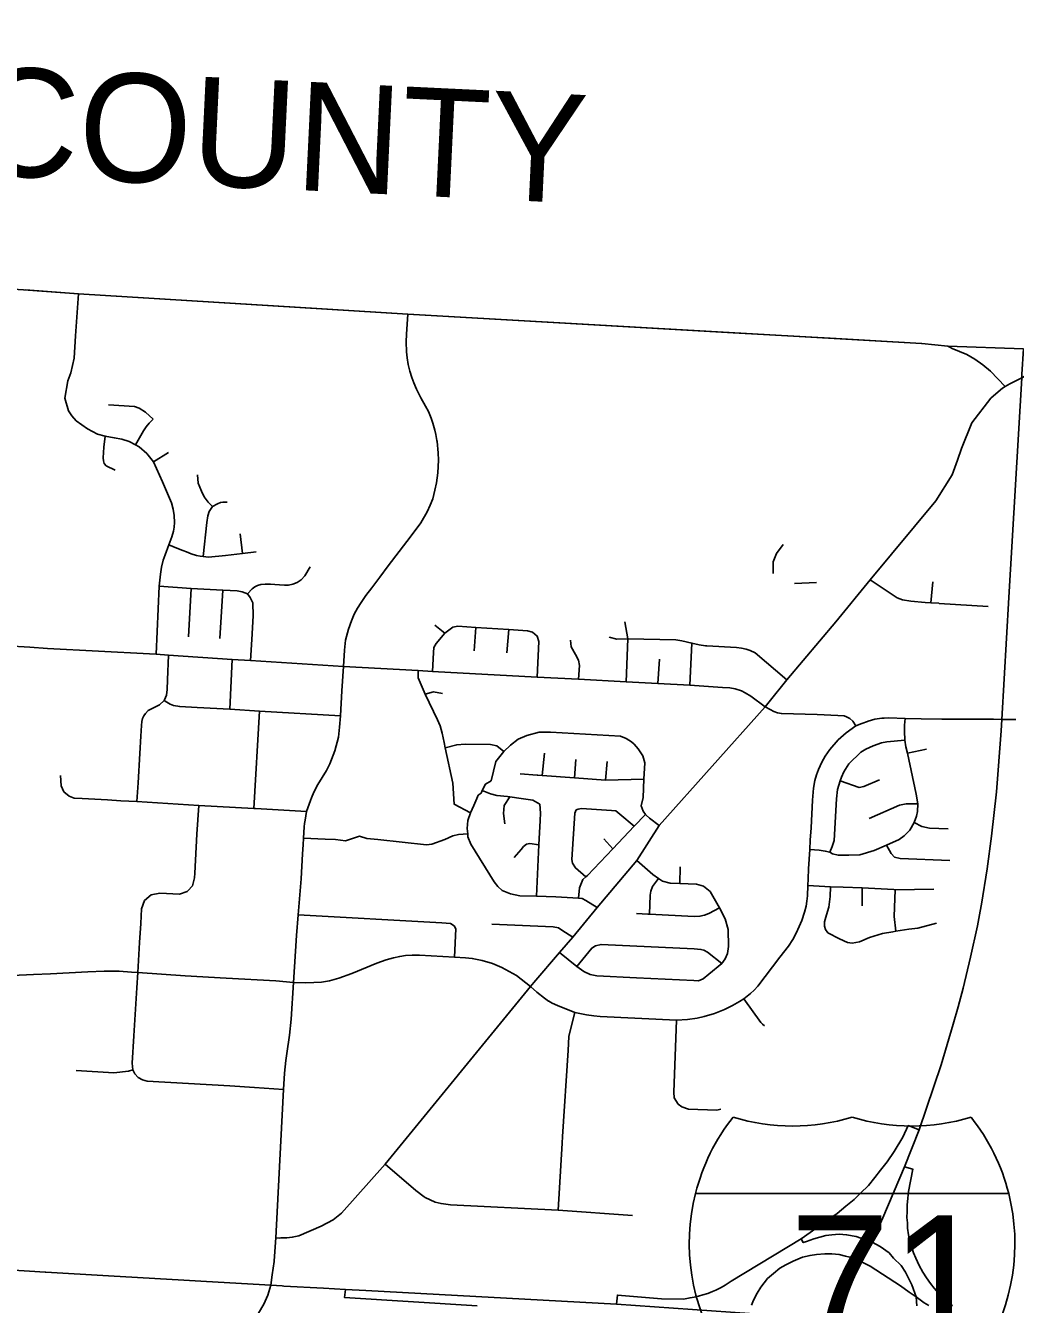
# Model space of a CAD drawing. Extents: x 1755200 to 1902939, y 644115 to 788070.
# Drawn here: x 1827460 to 1836578, y 769156 to 780932 of the extents above; entities that cross this region are included whole.
import ezdxf

# ---------------------------------------------------------------- set-up
doc = ezdxf.new("R2010")
doc.units = 0
for name, color, linetype in [('GM_X_Adjacent_County_Text', 7, 'Continuous'), ('GM_X_City_Street', 7, 'Continuous'), ('GM_X_County', 7, 'Continuous'), ('GM_X_County_Road', 7, 'Continuous'), ('GM_X_Interchange_Ramps', 7, 'Continuous'), ('GM_X_Interstate_Route', 7, 'Continuous'), ('GM_X_Interstate_Shield', 7, 'Continuous')]:
    doc.layers.add(name, color=color, linetype=linetype)

msp = doc.modelspace()

# ---------------------------------------------------------------- linework, layer by layer
at = {"layer": 'GM_X_City_Street'}
for points in [[(1827460, 778499), (1827947, 778461), (1830193, 778323)], [(1828663, 775145), (1828691, 775771), (1828702, 775879), (1828713, 775945), (1828728, 776008), (1828745, 776058), (1828779, 776152), (1828806, 776224), (1828822, 776277), (1828828, 776314), (1828831, 776356), (1828830, 776420), (1828821, 776480), (1828804, 776536), (1828721, 776732), (1828639, 776915), (1828576, 776992), (1828505, 777054), (1828472, 777073), (1828413, 777102), (1828346, 777125), (1828277, 777137), (1828192, 777150), (1828123, 777169), (1828031, 777220), (1827927, 777294), (1827886, 777337), (1827855, 777386), (1827821, 777501), (1827849, 777662), (1827877, 777735), (1827908, 777871), (1827920, 778074), (1827947, 778461)], [(1830193, 778323), (1830981, 778275), (1833979, 778104)], [(1831249, 777112), (1831239, 777166), (1831231, 777207), (1831211, 777272), (1831197, 777316), (1831171, 777378), (1831145, 777426), (1831101, 777505), (1831061, 777583), (1831035, 777641), (1831018, 777693), (1831000, 777750), (1830983, 777812), (1830974, 777873), (1830969, 777928), (1830966, 778019), (1830968, 778091), (1830981, 778275)], [(1833979, 778104), (1834925, 778050)], [(1834925, 778050), (1835240, 778032)], [(1834310, 774706), (1834473, 774909), (1834923, 775441), (1835241, 775829), (1835846, 776555), (1835996, 776796), (1836045, 776931), (1836080, 777037), (1836175, 777274), (1836350, 777500), (1836418, 777561), (1836459, 777592), (1836482, 777608), (1836525, 777633), (1836582, 777661), (1836636, 777689), (1836698, 777721), (1836741, 777744), (1836879, 777837), (1836977, 777910), (1837011, 777935)], [(1835240, 778032), (1835714, 778005)], [(1835714, 778005), (1835717, 778005), (1835956, 777979), (1835973, 777970)], [(1835973, 777970), (1835996, 777958), (1836131, 777902), (1836204, 777860), (1836278, 777809), (1836348, 777750), (1836482, 777608)], [(1828224, 777439), (1828462, 777424), (1828505, 777409), (1828566, 777372), (1828635, 777308)], [(1828472, 777073), (1828546, 777201), (1828571, 777237), (1828598, 777270), (1828635, 777308)], [(1828284, 776838), (1828203, 776878), (1828184, 776900), (1828177, 776924), (1828176, 776953), (1828182, 777051), (1828192, 777150)], [(1829972, 772744), (1829998, 773075), (1830011, 773305), (1830016, 773388), (1830021, 773450), (1830026, 773555), (1830030, 773585), (1830034, 773616), (1830049, 773694), (1830084, 773796), (1830094, 773822), (1830114, 773872), (1830152, 773944), (1830192, 774009), (1830232, 774072), (1830264, 774135), (1830310, 774253), (1830341, 774380), (1830352, 774473), (1830361, 774576), (1830374, 774806), (1830387, 775031), (1830397, 775181), (1830408, 775273), (1830433, 775375), (1830461, 775451), (1830488, 775512), (1830517, 775567), (1830551, 775620), (1830594, 775683), (1830649, 775756), (1830724, 775854), (1830800, 775957), (1830902, 776089), (1831013, 776232), (1831100, 776352), (1831159, 776454), (1831186, 776516), (1831210, 776575), (1831230, 776654), (1831245, 776723), (1831252, 776769), (1831256, 776815), (1831259, 776872), (1831262, 776931), (1831260, 776999), (1831251, 777101), (1831249, 777112)], [(1828639, 776915), (1828777, 777001)], [(1829182, 776504), (1829142, 776542), (1829104, 776592), (1829079, 776646), (1829051, 776720), (1829044, 776796)], [(1829097, 776042), (1829130, 776356), (1829140, 776417), (1829151, 776458), (1829182, 776504), (1829228, 776529), (1829254, 776540), (1829280, 776545), (1829317, 776545)], [(1829458, 776072), (1829436, 776251)], [(1828779, 776152), (1828852, 776120), (1828907, 776097), (1828941, 776085), (1828985, 776067), (1829033, 776053), (1829069, 776047)], [(1829069, 776047), (1829097, 776042), (1829144, 776038), (1829301, 776053), (1829458, 776072), (1829583, 776087)], [(1834347, 775886), (1834347, 775994), (1834377, 776070), (1834439, 776155)], [(1829503, 775698), (1829546, 775744), (1829573, 775764), (1829597, 775776), (1829626, 775784), (1829667, 775789), (1829717, 775787), (1829756, 775784), (1829799, 775782), (1829845, 775780), (1829882, 775780), (1829921, 775788), (1829962, 775803), (1830000, 775829), (1830031, 775864), (1830080, 775949)], [(1835241, 775829), (1835453, 775686), (1835488, 775664), (1835539, 775644), (1835613, 775633), (1835745, 775619), (1835798, 775616), (1835871, 775612)], [(1835798, 775616), (1835816, 775811)], [(1828691, 775771), (1828986, 775750), (1829278, 775732), (1829346, 775729), (1829409, 775726), (1829455, 775719), (1829503, 775698)], [(1828962, 775303), (1828986, 775750)], [(1829248, 775287), (1829278, 775732)], [(1829543, 775280), (1829555, 775496), (1829552, 775617), (1829529, 775665), (1829503, 775698)], [(1834544, 775796), (1834744, 775803)], [(1835871, 775612), (1835875, 775611), (1836327, 775583)], [(1831207, 774985), (1831218, 775159), (1831222, 775206), (1831243, 775242), (1831322, 775337)], [(1831322, 775337), (1831229, 775411)], [(1831322, 775337), (1831397, 775391), (1831443, 775401), (1831608, 775389), (1831911, 775372), (1831997, 775366), (1832084, 775360), (1832130, 775347), (1832171, 775311), (1832189, 775261), (1832172, 774932)], [(1831592, 775174), (1831608, 775389)], [(1831893, 775155), (1831911, 775372)], [(1832991, 774890), (1833007, 775284), (1832979, 775442)], [(1829531, 775087), (1829543, 775278), (1829543, 775280)], [(1832553, 774913), (1832561, 775039), (1832554, 775088), (1832525, 775141), (1832487, 775210), (1832478, 775273)], [(1832836, 775299), (1832906, 775283), (1833007, 775284)], [(1833007, 775284), (1833450, 775275), (1833504, 775268), (1833598, 775246), (1833666, 775229), (1833722, 775221), (1833734, 775220)], [(1833579, 774858), (1833598, 775246)], [(1833734, 775220), (1834009, 775204), (1834054, 775200), (1834098, 775190), (1834134, 775177), (1834179, 775155), (1834473, 774909)], [(1827498, 775207), (1827662, 775197), (1828600, 775146), (1828663, 775145), (1828778, 775136), (1829364, 775096), (1829531, 775087), (1830387, 775031), (1831077, 774994), (1831207, 774985), (1832172, 774932), (1832553, 774913), (1832991, 774890), (1833285, 774873), (1833579, 774858), (1833879, 774836), (1833947, 774835), (1833997, 774825), (1834053, 774805), (1834088, 774789), (1834140, 774757), (1834272, 774660), (1834319, 774634)], [(1828740, 774723), (1828757, 774767), (1828765, 774820), (1828768, 774907), (1828778, 775136)], [(1833285, 774873), (1833299, 775099)], [(1829340, 774637), (1829364, 775096)], [(1831132, 774797), (1831076, 774925), (1831077, 774994)], [(1831559, 773682), (1831409, 773762), (1831395, 773957), (1831326, 774281), (1831316, 774331), (1831297, 774416), (1831278, 774484), (1831255, 774540), (1831141, 774776), (1831132, 774797)], [(1831141, 774776), (1831217, 774797), (1831301, 774783)], [(1828485, 773786), (1828496, 773959), (1828512, 774229), (1828523, 774389), (1828527, 774487), (1828531, 774523), (1828538, 774551), (1828550, 774577), (1828564, 774599), (1828590, 774625), (1828693, 774678), (1828737, 774716), (1828740, 774723)], [(1828737, 774716), (1828761, 774701), (1828793, 774682), (1828822, 774672), (1828880, 774661), (1829040, 774652), (1829340, 774637), (1829616, 774620), (1830361, 774576)], [(1832141, 772119), (1832378, 772396), (1832501, 772537), (1832726, 772810), (1833090, 773243), (1833296, 773565), (1834272, 774660), (1834310, 774706)], [(1834319, 774634), (1834351, 774616), (1834387, 774604), (1834422, 774597), (1834750, 774587), (1834942, 774580), (1835000, 774575), (1835023, 774568), (1835053, 774552), (1835080, 774527), (1835109, 774483), (1835164, 774505), (1835214, 774524)], [(1829564, 773723), (1829616, 774620)], [(1834683, 773345), (1834771, 773340), (1834826, 773331), (1834867, 773320), (1834894, 773306), (1834945, 773293), (1835044, 773292), (1835144, 773295), (1835276, 773335), (1835391, 773384), (1835507, 773437), (1835552, 773470), (1835604, 773522), (1835646, 773595), (1835668, 773652), (1835676, 773696), (1835678, 773767), (1835663, 773855), (1835585, 774232), (1835567, 774290), (1835558, 774352), (1835555, 774434), (1835556, 774490), (1835562, 774552)], [(1835214, 774524), (1835222, 774527), (1835283, 774544), (1835346, 774554), (1835369, 774555)], [(1835369, 774555), (1835413, 774557), (1835562, 774552), (1835710, 774548), (1835899, 774546), (1836002, 774546)], [(1836002, 774546), (1836377, 774544), (1836453, 774543), (1836582, 774543)], [(1831559, 773682), (1831590, 773750), (1831616, 773814), (1831630, 773844), (1831655, 773864), (1831667, 773889), (1831697, 773948), (1831750, 773979), (1831792, 774155), (1831865, 774249), (1831926, 774307), (1831996, 774360), (1832078, 774396), (1832191, 774427), (1832294, 774427), (1832941, 774389), (1832993, 774367), (1833040, 774336), (1833065, 774314), (1833103, 774273), (1833147, 774209), (1833165, 774142), (1833154, 773992), (1833149, 773825), (1833130, 773747), (1833149, 773697), (1833169, 773669), (1833176, 773660), (1833208, 773634), (1833296, 773565)], [(1834683, 773345), (1834688, 773432), (1834695, 773545), (1834709, 773798), (1834718, 773909), (1834731, 773981), (1834744, 774032), (1834763, 774081), (1834793, 774148), (1834826, 774205), (1834869, 774267), (1834944, 774354), (1835019, 774419), (1835109, 774483)], [(1831326, 774281), (1831432, 774309), (1831510, 774315), (1831743, 774311), (1831801, 774299), (1831865, 774249)], [(1834867, 773320), (1834889, 773372), (1834907, 773429), (1834930, 773811), (1834940, 773897), (1834962, 773976), (1834975, 774010), (1834997, 774060), (1835044, 774134), (1835153, 774240), (1835201, 774269), (1835266, 774300), (1835344, 774327), (1835393, 774336), (1835558, 774352)], [(1832219, 774027), (1832241, 774231)], [(1832515, 774005), (1832529, 774174)], [(1832801, 773983), (1832817, 774157)], [(1835585, 774232), (1835760, 774270)], [(1832015, 774042), (1832173, 774030), (1832178, 774030)], [(1827812, 773875), (1827789, 773932), (1827781, 774026)], [(1832178, 774030), (1832219, 774027), (1832515, 774005), (1832801, 773983), (1833154, 773992)], [(1834962, 773976), (1835138, 773916), (1835182, 773924), (1835327, 773988)], [(1827812, 773875), (1827861, 773836), (1827907, 773817), (1827980, 773814), (1828215, 773801), (1828337, 773792), (1828485, 773786), (1829055, 773751), (1829564, 773723), (1829577, 773722)], [(1831667, 773889), (1831743, 773857), (1831802, 773842), (1831900, 773832), (1831922, 773829), (1832024, 773815), (1832131, 773799), (1832198, 773763)], [(1831875, 773581), (1831862, 773676), (1831868, 773749), (1831922, 773829)], [(1828955, 772966), (1828997, 773012), (1829016, 773083), (1829018, 773127), (1829039, 773485), (1829055, 773751)], [(1829577, 773722), (1830049, 773694)], [(1832166, 772914), (1832189, 773388), (1832200, 773612), (1832203, 773679), (1832198, 773763)], [(1832622, 773094), (1832526, 773175), (1832498, 773218), (1832492, 773253), (1832519, 773679), (1832532, 773709)], [(1832532, 773709), (1832550, 773717), (1832582, 773722), (1832858, 773705), (1832897, 773700), (1832935, 773671), (1833066, 773560)], [(1835232, 773630), (1835509, 773754), (1835570, 773765), (1835678, 773767)], [(1831559, 773682), (1831535, 773611), (1831529, 773540), (1831533, 773489), (1831535, 773462), (1831561, 773393), (1831775, 773048), (1831809, 773004), (1831849, 772968), (1831927, 772937), (1832012, 772919), (1832166, 772914), (1832344, 772908), (1832552, 772896), (1832587, 772894), (1832622, 772875), (1832726, 772810)], [(1832552, 772896), (1832563, 772992), (1832592, 773070), (1832622, 773094), (1832635, 773105), (1832869, 773352), (1833066, 773560), (1833169, 773669)], [(1835646, 773595), (1835716, 773558), (1835787, 773541), (1835957, 773537)], [(1830021, 773450), (1830219, 773440), (1830314, 773437), (1830407, 773425), (1830537, 773468), (1830602, 773447), (1830706, 773436), (1831154, 773389), (1831202, 773393), (1831322, 773437), (1831396, 773470), (1831448, 773483), (1831533, 773489)], [(1831962, 773271), (1832024, 773344), (1832047, 773373), (1832075, 773394), (1832106, 773400), (1832189, 773388)], [(1832281, 771948), (1832310, 771930), (1832360, 771908), (1832520, 771845), (1832628, 771822), (1832695, 771813), (1832754, 771808), (1833455, 771774), (1833558, 771780), (1833645, 771792), (1833711, 771806), (1833806, 771835), (1833898, 771872), (1833972, 771909), (1834037, 771945), (1834075, 771970), (1834136, 772019), (1834171, 772051), (1834206, 772088), (1834409, 772353), (1834487, 772454), (1834528, 772516), (1834559, 772575), (1834586, 772635), (1834609, 772690), (1834634, 772767), (1834649, 772822), (1834656, 772870), (1834662, 772918), (1834666, 773013), (1834669, 773074), (1834672, 773168), (1834683, 773345)], [(1832869, 773352), (1832786, 773444)], [(1835391, 773384), (1835433, 773308), (1835463, 773276), (1835517, 773263), (1835974, 773245)], [(1833090, 773243), (1833239, 773116), (1833289, 773077), (1833327, 773053), (1833396, 773034), (1833487, 773032), (1833639, 773025), (1833704, 773008), (1833765, 772958), (1833852, 772808), (1833905, 772707), (1833931, 772607), (1833936, 772451), (1833925, 772388), (1833905, 772339), (1833872, 772294)], [(1833487, 773032), (1833490, 773185)], [(1833206, 772750), (1833214, 772924), (1833218, 772961), (1833236, 773003), (1833289, 773077)], [(1834666, 773013), (1834875, 773002), (1834992, 772998), (1835167, 772991), (1835457, 772976)], [(1834875, 773002), (1834871, 772912), (1834859, 772815), (1834838, 772744), (1834820, 772680), (1834818, 772659), (1834819, 772639), (1834828, 772609), (1834851, 772578), (1834956, 772523), (1835032, 772490), (1835074, 772483), (1835141, 772496), (1835235, 772535), (1835354, 772573), (1835450, 772588)], [(1835165, 772827), (1835167, 772991)], [(1835457, 772976), (1835470, 772975), (1835826, 772979)], [(1828485, 772071), (1828494, 772212), (1828510, 772489), (1828522, 772665), (1828529, 772799), (1828555, 772876)], [(1828555, 772876), (1828616, 772929), (1828696, 772943), (1828877, 772933), (1828947, 772958), (1828955, 772966)], [(1835476, 772592), (1835461, 772727), (1835463, 772812), (1835470, 772975)], [(1829766, 769770), (1829810, 770663), (1829835, 771135), (1829844, 771286), (1829856, 771403), (1829866, 771468), (1829892, 771634), (1829907, 771782), (1829929, 772122), (1829954, 772552), (1829972, 772744)], [(1829972, 772744), (1831294, 772669), (1831375, 772663), (1831407, 772641), (1831422, 772616), (1831411, 772355)], [(1833088, 772756), (1833192, 772751)], [(1833192, 772751), (1833206, 772750), (1833618, 772728), (1833671, 772730), (1833714, 772741), (1833755, 772757), (1833852, 772808)], [(1831756, 772658), (1832320, 772633), (1832368, 772624), (1832399, 772601), (1832501, 772537)], [(1835450, 772588), (1835476, 772592), (1835596, 772612), (1835679, 772620), (1835852, 772666)], [(1832378, 772396), (1832538, 772269), (1832601, 772223), (1832661, 772193), (1832723, 772182), (1833087, 772164), (1833616, 772138), (1833659, 772136), (1833701, 772155), (1833754, 772197), (1833872, 772294)], [(1832538, 772269), (1832675, 772438), (1832709, 772459), (1832761, 772471), (1833619, 772429), (1833680, 772425), (1833708, 772418), (1833742, 772401), (1833872, 772294)], [(1829929, 772122), (1830034, 772117), (1830114, 772119), (1830186, 772125), (1830261, 772136), (1830347, 772159), (1830465, 772203), (1830695, 772299), (1830780, 772330), (1830849, 772348), (1830906, 772360), (1830961, 772368), (1831021, 772371), (1831090, 772372), (1831411, 772355), (1831513, 772348), (1831575, 772342), (1831667, 772324), (1831761, 772294), (1831846, 772259), (1831983, 772186), (1832110, 772083), (1832170, 772032), (1832241, 771976), (1832278, 771950), (1832281, 771948)], [(1826525, 772125), (1826714, 772151), (1826836, 772161), (1827059, 772170), (1827337, 772184), (1827532, 772195), (1827691, 772201), (1828033, 772218), (1828183, 772224), (1828323, 772224), (1828435, 772215), (1828494, 772212), (1828931, 772182), (1829307, 772160), (1829765, 772135), (1829929, 772122)], [(1828449, 771316), (1828442, 771379), (1828458, 771630), (1828485, 772071)], [(1829811, 769768), (1829824, 769768), (1829867, 769769), (1829916, 769774), (1829978, 769789), (1830183, 769877), (1830292, 769936), (1830371, 769997), (1830771, 770447), (1832110, 772083), (1832141, 772119)], [(1834267, 771722), (1834249, 771738), (1834234, 771753), (1834075, 771970)], [(1832407, 770702), (1832458, 771495), (1832465, 771622), (1832479, 771688), (1832520, 771845)], [(1833455, 771774), (1833432, 771110), (1833435, 771058), (1833470, 771001), (1833506, 770975), (1833567, 770955), (1833828, 770945), (1833865, 770955)], [(1827927, 771311), (1828273, 771290), (1828408, 771305), (1828449, 771316)], [(1828449, 771316), (1828467, 771278), (1828496, 771246), (1828536, 771223), (1828581, 771212), (1829341, 771168), (1829570, 771153)], [(1829570, 771153), (1829659, 771148), (1829835, 771135)], [(1832367, 770023), (1832403, 770641), (1832407, 770702)], [(1830771, 770447), (1831055, 770205), (1831133, 770147)], [(1831133, 770147), (1831141, 770142), (1831187, 770118), (1831234, 770097), (1831288, 770084), (1831374, 770074), (1832367, 770023), (1833050, 769976)], [(1829749, 769551), (1829750, 769559), (1829766, 769770), (1829798, 769767), (1829811, 769768)], [(1829489, 768934), (1829505, 768952), (1829549, 769005), (1829572, 769040), (1829605, 769076), (1829655, 769158), (1829690, 769241), (1829718, 769334), (1829731, 769430), (1829749, 769551)]]:
    msp.add_lwpolyline(points, dxfattribs=at)
at = {"layer": 'GM_X_County'}
msp.add_lwpolyline([(1818187, 778957), (1823936, 778682), (1823966, 778677), (1824141, 778666), (1825025, 778622), (1825481, 778599), (1825506, 778597), (1825736, 778586), (1825825, 778586), (1826422, 778555), (1827092, 778520), (1827440, 778500), (1827947, 778461), (1830981, 778275), (1835717, 778005), (1835956, 777979), (1836651, 777955)], dxfattribs=at)
at = {"layer": 'GM_X_County_Road'}
msp.add_lwpolyline([(1827023, 775235), (1827076, 775232), (1827287, 775220), (1827498, 775207)], dxfattribs=at)
at = {"layer": 'GM_X_Interchange_Ramps'}
for points in [[(1835691, 770763), (1835591, 770803), (1835541, 770695), (1835462, 770563), (1835397, 770468), (1835336, 770391), (1835284, 770325), (1835223, 770252), (1835152, 770182), (1835092, 770123), (1835016, 770060), (1834937, 769994), (1834792, 769892), (1834603, 769759), (1833958, 769370), (1833904, 769334), (1833867, 769313), (1833818, 769288), (1833788, 769275), (1833744, 769258), (1833699, 769243), (1833658, 769232), (1833619, 769224), (1833581, 769218), (1833519, 769205), (1833318, 769209), (1832912, 769242), (1832904, 769158)], [(1835998, 769143), (1835958, 769176), (1835908, 769221), (1835872, 769258), (1835829, 769306), (1835794, 769349), (1835758, 769400), (1835724, 769454), (1835692, 769513), (1835659, 769582), (1835639, 769631), (1835620, 769686), (1835603, 769749), (1835592, 769796), (1835585, 769857), (1835583, 769907), (1835577, 769958), (1835580, 770013), (1835580, 770071), (1835586, 770136), (1835594, 770197), (1835633, 770401), (1835556, 770424)], [(1835671, 769142), (1835662, 769225), (1835622, 769337), (1835564, 769453), (1835526, 769514), (1835456, 769583), (1835414, 769630), (1835331, 769688), (1835259, 769728), (1835188, 769755), (1835110, 769782), (1835022, 769798), (1834953, 769802), (1834886, 769798), (1834830, 769791), (1834720, 769759), (1834654, 769737), (1834624, 769725), (1834603, 769759)], [(1835780, 769145), (1835736, 769171), (1835662, 769225), (1835600, 769268), (1835518, 769327), (1835239, 769507), (1835161, 769548), (1835109, 769569), (1835051, 769592), (1835012, 769601), (1834955, 769615), (1834887, 769622), (1834821, 769622), (1834745, 769617), (1834687, 769608), (1834615, 769591), (1834529, 769555), (1834463, 769522), (1834408, 769489), (1834348, 769441), (1834294, 769394), (1834232, 769316), (1834199, 769261), (1834165, 769195), (1834147, 769150)], [(1830406, 769294), (1830399, 769219), (1831620, 769143)]]:
    msp.add_lwpolyline(points, dxfattribs=at)
at = {"layer": 'GM_X_Interstate_Route'}
for points in [[(1836445, 774439), (1836453, 774543), (1836516, 775666), (1836636, 777689), (1836638, 777722), (1836651, 777955)], [(1836253, 772777), (1836264, 772842), (1836317, 773167), (1836357, 773469), (1836403, 773875), (1836445, 774439)], [(1835691, 770763), (1835895, 771361), (1836005, 771736), (1836050, 771897), (1836097, 772067), (1836163, 772354), (1836229, 772641), (1836253, 772777)], [(1834891, 769029), (1834952, 769144), (1835161, 769548), (1835259, 769728), (1835356, 769952), (1835556, 770424), (1835691, 770763)], [(1825827, 769565), (1826335, 769536), (1827639, 769454)], [(1827639, 769454), (1827646, 769454), (1828225, 769420)], [(1828225, 769420), (1828918, 769380)], [(1828918, 769380), (1829126, 769368), (1829718, 769334), (1829824, 769326)], [(1829824, 769326), (1829840, 769325), (1830204, 769305), (1830406, 769294)], [(1830406, 769294), (1830593, 769284), (1832904, 769158)], [(1832904, 769158), (1834129, 769073), (1834384, 769064), (1834891, 769029)]]:
    msp.add_lwpolyline(points, dxfattribs=at)
at = {"layer": 'GM_X_Interstate_Shield'}
for p, q in [((1833630, 770178), (1836516, 770178)), ((1836516, 770178), (1833630, 770178)), ((1836516, 770178), (1833630, 770178))]:
    msp.add_line(p, q, dxfattribs=at)
for centre, start, end in [((1835448, 769718), 141.669, 165.8066), ((1834525, 772674), 253.0091, 286.9909), ((1835621, 772674), 253.0091, 286.9909), ((1834698, 769718), 14.1934, 38.331), ((1835448, 769718), 165.8066, 258.463), ((1834698, 769718), 281.537, 14.1934)]:
    msp.add_arc(centre, 1875, start, end, dxfattribs=at)

# ---------------------------------------------------------------- texts
at = {"layer": 'GM_X_Adjacent_County_Text'}
msp.add_text('DELAWARE COUNTY', height=1000, rotation=357.2562, dxfattribs=at).set_placement((1819097, 779939))
at = {"layer": 'GM_X_Interstate_Shield'}
msp.add_text('71', height=1250, dxfattribs=at).set_placement((1834496, 768725))

doc.saveas('drawing.dxf')
